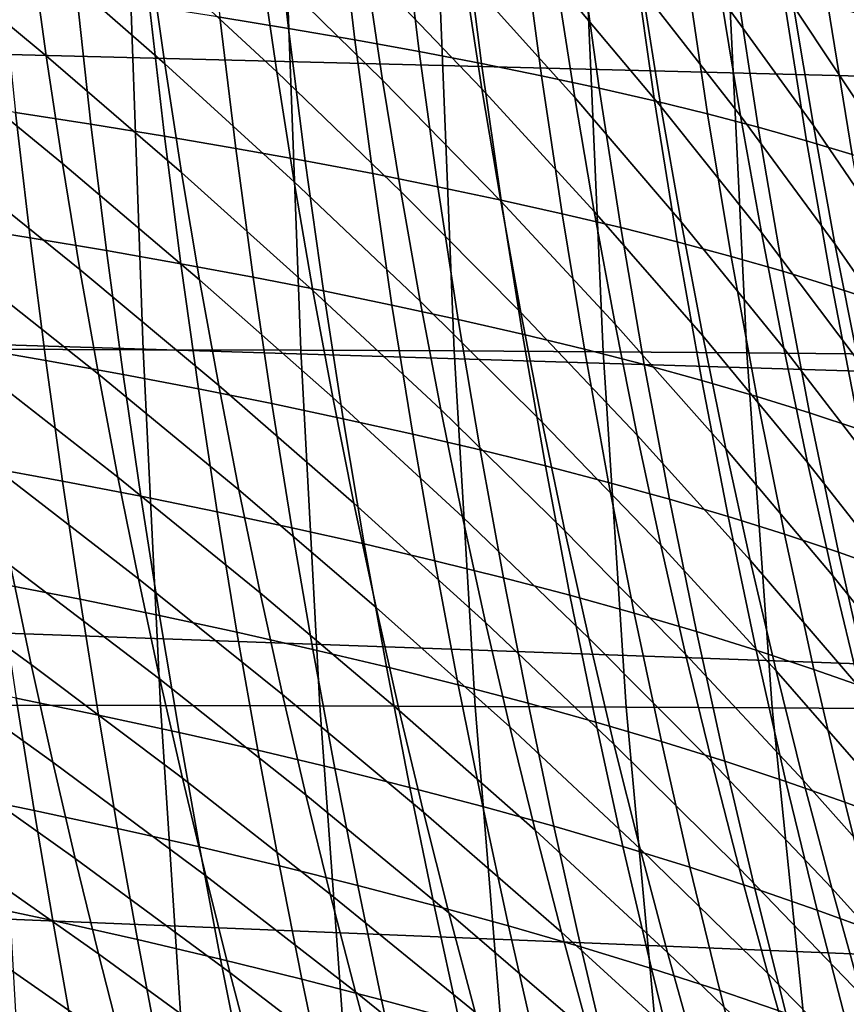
# Model space of a CAD drawing. Header units: metres. Extents: x -248 to 28, y -28 to 28.
# Tile 269 of 507: x -31.34 to -28.33, y -8.29 to -4.7. Entities that reach past the tile are written whole.
import ezdxf

# ---------------------------------------------------------------- set-up
doc = ezdxf.new("R2010")
doc.units = ezdxf.units.M
doc.layers.add('solid_10_061_053_XXX', color=7, linetype='CONTINUOUS')

msp = doc.modelspace()

# ---------------------------------------------------------------- linework, layer by layer
at = {"layer": 'solid_10_061_053_XXX'}
for points in [[(-24.452974, -4.998892, 165.034363), (-24.409779, -3.89641, 165.207535), (-31.822689, -3.74835, 167.085587), (-31.86191, -4.810097, 166.928162)], [(-28.071012, -4.7083, 35.4632), (-28.353449, -4.231978, 36.526531), (-28.415289, -3.782995, 36.403141), (-28.141594, -4.258138, 35.329979)], [(-31.246887, -4.827983, 47.34906), (-31.753841, -4.405581, 48.32378), (-31.802439, -4.004968, 48.180119), (-31.301739, -4.429782, 47.196278)], [(-30.815363, -4.856771, 46.210571), (-31.301739, -4.429782, 47.196278), (-31.352112, -4.025466, 47.052876), (-30.872219, -4.454545, 46.057991)], [(-30.406685, -4.886312, 45.061966), (-30.872219, -4.454545, 46.057991), (-30.924429, -4.04638, 45.914986), (-30.465611, -4.479897, 44.909718)], [(-30.021154, -4.916645, 43.904057), (-30.465611, -4.479897, 44.909718), (-30.519714, -4.067732, 44.76725), (-30.082212, -4.505869, 43.752277)], [(-29.659081, -4.947804, 42.737667), (-30.082212, -4.505869, 43.752277), (-30.138264, -4.08955, 43.610485), (-29.72233, -4.532492, 42.586487)], [(-29.320766, -4.979826, 41.56361), (-29.72233, -4.532492, 42.586487), (-29.780369, -4.111859, 42.445511), (-29.386259, -4.559798, 41.41317)], [(-29.006523, -5.012749, 40.382706), (-29.386259, -4.559798, 41.41317), (-29.446325, -4.134688, 41.273148), (-29.074301, -4.587818, 40.233147)], [(-28.716606, -5.046618, 39.195793), (-29.074301, -4.587818, 40.233147), (-29.136427, -4.158062, 40.094215), (-28.786713, -4.616595, 39.047245)], [(-28.451122, -5.081525, 38.003754), (-28.786713, -4.616595, 39.047245), (-28.850925, -4.18202, 38.909542), (-28.523592, -4.646208, 37.856354)], [(-30.364136, -4.727685, 111.520363), (-30.419573, -4.236208, 111.598473), (-30.666363, -4.200022, 111.358063), (-30.613922, -4.686827, 111.280716)], [(-28.210138, -5.117565, 36.807491), (-28.523592, -4.646208, 37.856354), (-28.589912, -4.206632, 37.720016), (-28.285004, -4.676747, 36.661373)], [(-27.993729, -5.154837, 35.607906), (-28.285004, -4.676747, 36.661373), (-28.353449, -4.231978, 36.526531), (-28.071012, -4.7083, 35.4632)], [(-30.121904, -4.769442, 111.767235), (-30.180401, -4.27317, 111.846062), (-30.419573, -4.236208, 111.598473), (-30.364136, -4.727685, 111.520363)], [(-29.88739, -4.812107, 112.021172), (-29.949007, -4.310915, 112.10067), (-30.180401, -4.27317, 111.846062), (-30.121904, -4.769442, 111.767235)], [(-29.660763, -4.855693, 112.282013), (-29.725552, -4.349455, 112.362144), (-29.949007, -4.310915, 112.10067), (-29.88739, -4.812107, 112.021172)], [(-29.442184, -4.90021, 112.549614), (-29.510195, -4.388798, 112.630318), (-29.725552, -4.349455, 112.362144), (-29.660763, -4.855693, 112.282013)], [(-31.187731, -5.220309, 47.511147), (-31.700918, -4.799919, 48.476624), (-31.753841, -4.405581, 48.32378), (-31.246887, -4.827983, 47.34906)], [(-29.231833, -4.94567, 112.823784), (-29.303112, -4.428953, 112.905006), (-29.510195, -4.388798, 112.630318), (-29.442184, -4.90021, 112.549614)], [(-30.754034, -5.253282, 46.372677), (-31.246887, -4.827983, 47.34906), (-31.301739, -4.429782, 47.196278), (-30.815363, -4.856771, 46.210571)], [(-29.029888, -4.992082, 113.104317), (-29.104475, -4.469929, 113.186005), (-29.303112, -4.428953, 112.905006), (-29.231833, -4.94567, 112.823784)], [(-30.343103, -5.287189, 45.223957), (-30.815363, -4.856771, 46.210571), (-30.872219, -4.454545, 46.057991), (-30.406685, -4.886312, 45.061966)], [(-29.955246, -5.322073, 44.065804), (-30.406685, -4.886312, 45.061966), (-30.465611, -4.479897, 44.909718), (-30.021154, -4.916645, 43.904057)], [(-28.836535, -5.039456, 113.391014), (-28.914463, -4.511734, 113.473114), (-29.104475, -4.469929, 113.186005), (-29.029888, -4.992082, 113.104317)], [(-29.590773, -5.357975, 42.899033), (-30.021154, -4.916645, 43.904057), (-30.082212, -4.505869, 43.752277), (-29.659081, -4.947804, 42.737667)], [(-28.651955, -5.087803, 113.68367), (-28.733252, -4.554378, 113.766129), (-28.914463, -4.511734, 113.473114), (-28.836535, -5.039456, 113.391014)], [(-29.249998, -5.394937, 41.724464), (-29.659081, -4.947804, 42.737667), (-29.72233, -4.532492, 42.586487), (-29.320766, -4.979826, 41.56361)], [(-28.47633, -5.137133, 113.982079), (-28.561018, -4.597867, 114.06485), (-28.733252, -4.554378, 113.766129), (-28.651955, -5.087803, 113.68367)], [(-31.083921, -5.077011, 110.740623), (-31.135504, -4.607758, 110.823708), (-31.406969, -4.569525, 110.606659), (-31.358456, -5.034482, 110.524506)], [(-28.933229, -5.432998, 40.542915), (-29.320766, -4.979826, 41.56361), (-29.386259, -4.559798, 41.41317), (-29.006523, -5.012749, 40.382706)], [(-28.640734, -5.472215, 39.355217), (-29.006523, -5.012749, 40.382706), (-29.074301, -4.587818, 40.233147), (-28.716606, -5.046618, 39.195793)], [(-31.480844, -5.897542, 159.559921), (-31.525475, -4.594477, 159.408417), (-30.939587, -4.595947, 159.181503), (-30.893332, -5.898965, 159.335663)], [(-30.816372, -5.120525, 110.964455), (-30.871101, -4.646855, 111.048447), (-31.135504, -4.607758, 110.823708), (-31.083921, -5.077011, 110.740623)], [(-30.893332, -5.898965, 159.335663), (-30.939587, -4.595947, 159.181503), (-30.367815, -4.598016, 158.920425), (-30.319027, -5.900916, 159.07843)], [(-30.319027, -5.900916, 159.07843), (-30.367815, -4.598016, 158.920425), (-29.812136, -4.600684, 158.625885), (-29.759747, -5.903423, 158.788712)], [(-29.759747, -5.903423, 158.788712), (-29.812136, -4.600684, 158.625885), (-29.274504, -4.603952, 158.298691), (-29.217323, -5.906518, 158.467133)], [(-29.217323, -5.906518, 158.467133), (-29.274504, -4.603952, 158.298691), (-28.756855, -4.607821, 157.939804), (-28.693598, -5.910231, 158.11441)], [(-28.372622, -5.512683, 38.162262), (-28.716606, -5.046618, 39.195793), (-28.786713, -4.616595, 39.047245), (-28.451122, -5.081525, 38.003754)], [(-28.693598, -5.910231, 158.11441), (-28.756855, -4.607821, 157.939804), (-28.261093, -4.612292, 157.550262), (-28.190409, -5.91459, 157.731384)], [(-28.309841, -5.187455, 114.286041), (-28.39794, -4.642213, 114.369072), (-28.561018, -4.597867, 114.06485), (-28.47633, -5.137133, 113.982079)], [(-30.555975, -5.16504, 111.195854), (-30.613922, -4.686827, 111.280716), (-30.871101, -4.646855, 111.048447), (-30.816372, -5.120525, 110.964455)], [(-28.128963, -5.554511, 36.964951), (-28.451122, -5.081525, 38.003754), (-28.523592, -4.646208, 37.856354), (-28.210138, -5.117565, 36.807491)], [(-28.152676, -5.23878, 114.595352), (-28.244194, -4.687421, 114.678581), (-28.39794, -4.642213, 114.369072), (-28.309841, -5.187455, 114.286041)], [(-30.3029, -5.210567, 111.434669), (-30.364136, -4.727685, 111.520363), (-30.613922, -4.686827, 111.280716), (-30.555975, -5.16504, 111.195854)], [(-30.057316, -5.257119, 111.68074), (-30.121904, -4.769442, 111.767235), (-30.364136, -4.727685, 111.520363), (-30.3029, -5.210567, 111.434669)], [(-29.819387, -5.30471, 111.933922), (-29.88739, -4.812107, 112.021172), (-30.121904, -4.769442, 111.767235), (-30.057316, -5.257119, 111.68074)], [(-31.124418, -5.606941, 47.682549), (-31.643848, -5.188234, 48.638573), (-31.700918, -4.799919, 48.476624), (-31.187731, -5.220309, 47.511147)], [(-24.506784, -6.093413, 164.818619), (-24.452974, -4.998892, 165.034363), (-31.86191, -4.810097, 166.928162), (-31.910767, -5.865025, 166.73204)], [(-30.688379, -5.644251, 46.544315), (-31.187731, -5.220309, 47.511147), (-31.246887, -4.827983, 47.34906), (-30.754034, -5.253282, 46.372677)], [(-29.589285, -5.353354, 112.194061), (-29.660763, -4.855693, 112.282013), (-29.88739, -4.812107, 112.021172), (-29.819387, -5.30471, 111.933922)], [(-30.275009, -5.68269, 45.39571), (-30.754034, -5.253282, 46.372677), (-30.815363, -4.856771, 46.210571), (-30.343103, -5.287189, 45.223957)], [(-29.36718, -5.403062, 112.461006), (-29.442184, -4.90021, 112.549614), (-29.660763, -4.855693, 112.282013), (-29.589285, -5.353354, 112.194061)], [(-29.884626, -5.722304, 44.237545), (-30.343103, -5.287189, 45.223957), (-30.406685, -4.886312, 45.061966), (-29.955246, -5.322073, 44.065804)], [(-29.517542, -5.763141, 43.070637), (-29.955246, -5.322073, 44.065804), (-30.021154, -4.916645, 43.904057), (-29.590773, -5.357975, 42.899033)], [(-29.15325, -5.453847, 112.734566), (-29.231833, -4.94567, 112.823784), (-29.442184, -4.90021, 112.549614), (-29.36718, -5.403062, 112.461006)], [(-29.174076, -5.805247, 41.895794), (-29.590773, -5.357975, 42.899033), (-29.659081, -4.947804, 42.737667), (-29.249998, -5.394937, 41.724464)], [(-28.947681, -5.505723, 113.014549), (-29.029888, -4.992082, 113.104317), (-29.231833, -4.94567, 112.823784), (-29.15325, -5.453847, 112.734566)], [(-28.854542, -5.84867, 40.71384), (-29.249998, -5.394937, 41.724464), (-29.320766, -4.979826, 41.56361), (-28.933229, -5.432998, 40.542915)], [(-31.305592, -5.490884, 110.435135), (-31.358456, -5.034482, 110.524506), (-31.639816, -4.992926, 110.316261), (-31.590212, -5.445184, 110.227921)], [(-28.750666, -5.558698, 113.300735), (-28.836535, -5.039456, 113.391014), (-29.029888, -4.992082, 113.104317), (-28.947681, -5.505723, 113.014549)], [(-28.559212, -5.89347, 39.525604), (-28.933229, -5.432998, 40.542915), (-29.006523, -5.012749, 40.382706), (-28.640734, -5.472215, 39.355217)], [(-31.027719, -5.53768, 110.650261), (-31.083921, -5.077011, 110.740623), (-31.358456, -5.034482, 110.524506), (-31.305592, -5.490884, 110.435135)], [(-28.562387, -5.612787, 113.592941), (-28.651955, -5.087803, 113.68367), (-28.836535, -5.039456, 113.391014), (-28.750666, -5.558698, 113.300735)], [(-28.288197, -5.939752, 38.331974), (-28.640734, -5.472215, 39.355217), (-28.716606, -5.046618, 39.195793), (-28.372622, -5.512683, 38.162262)], [(-30.756752, -5.585588, 110.873116), (-30.816372, -5.120525, 110.964455), (-31.083921, -5.077011, 110.740623), (-31.027719, -5.53768, 110.650261)], [(-28.383038, -5.668, 113.890945), (-28.47633, -5.137133, 113.982079), (-28.651955, -5.087803, 113.68367), (-28.562387, -5.612787, 113.592941)], [(-28.041576, -5.987632, 37.133858), (-28.372622, -5.512683, 38.162262), (-28.451122, -5.081525, 38.003754), (-28.128963, -5.554511, 36.964951)], [(-30.492863, -5.634625, 111.103577), (-30.555975, -5.16504, 111.195854), (-30.816372, -5.120525, 110.964455), (-30.756752, -5.585588, 110.873116)], [(-30.236221, -5.684804, 111.341469), (-30.3029, -5.210567, 111.434669), (-30.555975, -5.16504, 111.195854), (-30.492863, -5.634625, 111.103577)], [(-28.212801, -5.72435, 114.19455), (-28.309841, -5.187455, 114.286041), (-28.47633, -5.137133, 113.982079), (-28.383038, -5.668, 113.890945)], [(-31.057104, -5.988063, 47.863255), (-31.582783, -5.570719, 48.809608), (-31.643848, -5.188234, 48.638573), (-31.124418, -5.606941, 47.682549)], [(-30.618544, -6.02985, 46.725498), (-31.124418, -5.606941, 47.682549), (-31.187731, -5.220309, 47.511147), (-30.688379, -5.644251, 46.544315)], [(-29.987, -5.736142, 111.58667), (-30.057316, -5.257119, 111.68074), (-30.3029, -5.210567, 111.434669), (-30.236221, -5.684804, 111.341469)], [(-30.202547, -6.072973, 45.577248), (-30.688379, -5.644251, 46.544315), (-30.754034, -5.253282, 46.372677), (-30.275009, -5.68269, 45.39571)], [(-29.745371, -5.788653, 111.83902), (-29.819387, -5.30471, 111.933922), (-30.057316, -5.257119, 111.68074), (-29.987, -5.736142, 111.58667)], [(-29.809433, -6.117484, 44.419315), (-30.275009, -5.68269, 45.39571), (-30.343103, -5.287189, 45.223957), (-29.884626, -5.722304, 44.237545)], [(-29.511503, -5.842351, 112.098366), (-29.589285, -5.353354, 112.194061), (-29.819387, -5.30471, 111.933922), (-29.745371, -5.788653, 111.83902)], [(-29.439522, -6.163435, 43.25251), (-29.884626, -5.722304, 44.237545), (-29.955246, -5.322073, 44.065804), (-29.517542, -5.763141, 43.070637)], [(-29.093132, -6.210878, 42.077652), (-29.517542, -5.763141, 43.070637), (-29.590773, -5.357975, 42.899033), (-29.174076, -5.805247, 41.895794)], [(-29.285574, -5.897254, 112.364563), (-29.36718, -5.403062, 112.461006), (-29.589285, -5.353354, 112.194061), (-29.511503, -5.842351, 112.098366)], [(-29.067762, -5.953373, 112.637428), (-29.15325, -5.453847, 112.734566), (-29.36718, -5.403062, 112.461006), (-29.285574, -5.897254, 112.364563)], [(-28.770584, -6.259868, 40.89555), (-29.174076, -5.805247, 41.895794), (-29.249998, -5.394937, 41.724464), (-28.854542, -5.84867, 40.71384)], [(-31.248686, -5.938723, 110.338661), (-31.305592, -5.490884, 110.435135), (-31.590212, -5.445184, 110.227921), (-31.536819, -5.888921, 110.13253)], [(-28.858265, -6.010724, 112.916756), (-28.947681, -5.505723, 113.014549), (-29.15325, -5.453847, 112.734566), (-29.067762, -5.953373, 112.637428)], [(-28.472153, -6.310469, 39.707031), (-28.854542, -5.84867, 40.71384), (-28.933229, -5.432998, 40.542915), (-28.559212, -5.89347, 39.525604)], [(-30.967218, -5.989748, 110.552711), (-31.027719, -5.53768, 110.650261), (-31.305592, -5.490884, 110.435135), (-31.248686, -5.938723, 110.338661)], [(-28.197954, -6.362797, 38.512989), (-28.559212, -5.89347, 39.525604), (-28.640734, -5.472215, 39.355217), (-28.288197, -5.939752, 38.331974)], [(-28.657274, -6.069318, 113.202347), (-28.750666, -5.558698, 113.300735), (-28.947681, -5.505723, 113.014549), (-28.858265, -6.010724, 112.916756)], [(-27.948072, -6.416976, 37.314327), (-28.288197, -5.939752, 38.331974), (-28.372622, -5.512683, 38.162262), (-28.041576, -5.987632, 37.133858)], [(-30.692575, -6.042017, 110.774521), (-30.756752, -5.585588, 110.873116), (-31.027719, -5.53768, 110.650261), (-30.967218, -5.989748, 110.552711)], [(-28.464981, -6.129171, 113.493996), (-28.562387, -5.612787, 113.592941), (-28.750666, -5.558698, 113.300735), (-28.657274, -6.069318, 113.202347)], [(-30.985933, -6.363856, 48.053265), (-31.517876, -5.947563, 48.989723), (-31.582783, -5.570719, 48.809608), (-31.057104, -5.988063, 47.863255)], [(-30.424929, -6.095546, 111.00396), (-30.492863, -5.634625, 111.103577), (-30.756752, -5.585588, 110.873116), (-30.692575, -6.042017, 110.774521)], [(-30.544676, -6.410252, 46.916229), (-31.057104, -5.988063, 47.863255), (-31.124418, -5.606941, 47.682549), (-30.618544, -6.02985, 46.725498)], [(-30.164454, -6.150351, 111.240868), (-30.236221, -5.684804, 111.341469), (-30.492863, -5.634625, 111.103577), (-30.424929, -6.095546, 111.00396)], [(-28.281578, -6.190296, 113.791489), (-28.383038, -5.668, 113.890945), (-28.562387, -5.612787, 113.592941), (-28.464981, -6.129171, 113.493996)], [(-30.12586, -6.458201, 45.768585), (-30.618544, -6.02985, 46.725498), (-30.688379, -5.644251, 46.544315), (-30.202547, -6.072973, 45.577248)], [(-28.10726, -6.252705, 114.094635), (-28.212801, -5.72435, 114.19455), (-28.383038, -5.668, 113.890945), (-28.281578, -6.190296, 113.791489)], [(-29.729807, -6.507761, 44.611141), (-30.202547, -6.072973, 45.577248), (-30.275009, -5.68269, 45.39571), (-29.809433, -6.117484, 44.419315)], [(-29.911325, -6.20645, 111.485107), (-29.987, -5.736142, 111.58667), (-30.236221, -5.684804, 111.341469), (-30.164454, -6.150351, 111.240868)], [(-29.665718, -6.263861, 111.736534), (-29.745371, -5.788653, 111.83902), (-29.987, -5.736142, 111.58667), (-29.911325, -6.20645, 111.485107)], [(-29.356844, -6.558991, 43.444706), (-29.809433, -6.117484, 44.419315), (-29.884626, -5.722304, 44.237545), (-29.439522, -6.163435, 43.25251)], [(-29.007292, -6.61195, 42.270096), (-29.439522, -6.163435, 43.25251), (-29.517542, -5.763141, 43.070637), (-29.093132, -6.210878, 42.077652)], [(-29.427807, -6.3226, 111.994995), (-29.511503, -5.842351, 112.098366), (-29.745371, -5.788653, 111.83902), (-29.665718, -6.263861, 111.736534)], [(-28.681475, -6.666695, 41.088112), (-29.093132, -6.210878, 42.077652), (-29.174076, -5.805247, 41.895794), (-28.770584, -6.259868, 40.89555)], [(-29.197767, -6.382684, 112.260361), (-29.285574, -5.897254, 112.364563), (-29.511503, -5.842351, 112.098366), (-29.427807, -6.3226, 111.994995)], [(-28.379671, -6.7233, 39.899582), (-28.770584, -6.259868, 40.89555), (-28.854542, -5.84867, 40.71384), (-28.472153, -6.310469, 39.707031)], [(-24.571123, -7.178293, 164.560608), (-24.506784, -6.093413, 164.818619), (-31.910767, -5.865025, 166.73204), (-31.969189, -6.911704, 166.497452)], [(-31.188047, -6.377994, 110.235168), (-31.248686, -5.938723, 110.338661), (-31.536819, -5.888921, 110.13253), (-31.479933, -6.32414, 110.030205)], [(-31.422335, -7.195229, 159.747955), (-31.480844, -5.897542, 159.559921), (-30.893332, -5.898965, 159.335663), (-30.830153, -7.196324, 159.525543)], [(-30.830153, -7.196324, 159.525543), (-30.893332, -5.898965, 159.335663), (-30.319027, -5.900916, 159.07843), (-30.250265, -7.197741, 159.271255)], [(-30.250265, -7.197741, 159.271255), (-30.319027, -5.900916, 159.07843), (-29.759747, -5.903423, 158.788712), (-29.684336, -7.199552, 158.985382)], [(-29.684336, -7.199552, 158.985382), (-29.759747, -5.903423, 158.788712), (-29.217323, -5.906518, 158.467133), (-29.134069, -7.201833, 158.668289)], [(-28.975788, -6.44413, 112.532433), (-29.067762, -5.953373, 112.637428), (-29.285574, -5.897254, 112.364563), (-29.197767, -6.382684, 112.260361)], [(-29.134069, -7.201833, 158.668289), (-29.217323, -5.906518, 158.467133), (-28.693598, -5.910231, 158.11441), (-28.601219, -7.204657, 158.320496)], [(-28.601219, -7.204657, 158.320496), (-28.693598, -5.910231, 158.11441), (-28.190409, -5.91459, 157.731384), (-28.087568, -7.208097, 157.942596)], [(-28.102001, -6.781888, 38.705399), (-28.472153, -6.310469, 39.707031), (-28.559212, -5.89347, 39.525604), (-28.197954, -6.362797, 38.512989)], [(-30.911062, -6.734502, 48.252579), (-31.449282, -6.31896, 49.178905), (-31.517876, -5.947563, 48.989723), (-30.985933, -6.363856, 48.053265)], [(-30.902739, -6.433202, 110.448074), (-30.967218, -5.989748, 110.552711), (-31.248686, -5.938723, 110.338661), (-31.188047, -6.377994, 110.235168)], [(-28.762066, -6.506952, 112.81102), (-28.858265, -6.010724, 112.916756), (-29.067762, -5.953373, 112.637428), (-28.975788, -6.44413, 112.532433)], [(-30.466923, -6.785628, 47.11652), (-30.985933, -6.363856, 48.053265), (-31.057104, -5.988063, 47.863255), (-30.544676, -6.410252, 46.916229)], [(-30.62417, -6.489786, 110.668762), (-30.692575, -6.042017, 110.774521), (-30.967218, -5.989748, 110.552711), (-30.902739, -6.433202, 110.448074)], [(-30.045088, -6.838534, 45.969742), (-30.544676, -6.410252, 46.916229), (-30.618544, -6.02985, 46.725498), (-30.12586, -6.458201, 45.768585)], [(-28.556797, -6.571167, 113.095901), (-28.657274, -6.069318, 113.202347), (-28.858265, -6.010724, 112.916756), (-28.762066, -6.506952, 112.81102)], [(-30.352516, -6.547765, 110.897087), (-30.424929, -6.095546, 111.00396), (-30.692575, -6.042017, 110.774521), (-30.62417, -6.489786, 110.668762)], [(-30.087954, -6.607158, 111.132927), (-30.164454, -6.150351, 111.240868), (-30.424929, -6.095546, 111.00396), (-30.352516, -6.547765, 110.897087)], [(-29.645885, -6.893285, 44.813057), (-30.12586, -6.458201, 45.768585), (-30.202547, -6.072973, 45.577248), (-29.729807, -6.507761, 44.611141)], [(-28.360178, -6.636788, 113.386887), (-28.464981, -6.129171, 113.493996), (-28.657274, -6.069318, 113.202347), (-28.556797, -6.571167, 113.095901)], [(-29.269642, -6.949946, 43.647266), (-29.729807, -6.507761, 44.611141), (-29.809433, -6.117484, 44.419315), (-29.356844, -6.558991, 43.444706)], [(-28.172409, -6.703834, 113.683769), (-28.281578, -6.190296, 113.791489), (-28.464981, -6.129171, 113.493996), (-28.360178, -6.636788, 113.386887)], [(-29.83066, -6.667984, 111.376122), (-29.911325, -6.20645, 111.485107), (-30.164454, -6.150351, 111.240868), (-30.087954, -6.607158, 111.132927)], [(-28.916683, -7.008581, 42.473175), (-29.356844, -6.558991, 43.444706), (-29.439522, -6.163435, 43.25251), (-29.007292, -6.61195, 42.270096)], [(-29.580812, -6.730262, 111.626541), (-29.665718, -6.263861, 111.736534), (-29.911325, -6.20645, 111.485107), (-29.83066, -6.667984, 111.376122)], [(-28.587336, -7.069255, 41.291592), (-29.007292, -6.61195, 42.270096), (-29.093132, -6.210878, 42.077652), (-28.681475, -6.666695, 41.088112)], [(-31.30164, -7.04617, 49.584419), (-31.864708, -6.637385, 50.489517), (-31.934235, -6.275537, 50.292458), (-31.377151, -6.685098, 49.37714)], [(-29.338589, -6.794011, 111.884033), (-29.427807, -6.3226, 111.994995), (-29.665718, -6.263861, 111.736534), (-29.580812, -6.730262, 111.626541)], [(-28.281879, -7.132047, 40.10334), (-28.681475, -6.666695, 41.088112), (-28.770584, -6.259868, 40.89555), (-28.379671, -6.7233, 39.899582)], [(-28.000441, -7.19709, 38.909302), (-28.379671, -6.7233, 39.899582), (-28.472153, -6.310469, 39.707031), (-28.102001, -6.781888, 38.705399)], [(-31.12398, -6.808691, 110.124748), (-31.188047, -6.377994, 110.235168), (-31.479933, -6.32414, 110.030205), (-31.419847, -6.750844, 109.921021)], [(-30.832636, -7.100183, 48.461197), (-31.377151, -6.685098, 49.37714), (-31.449282, -6.31896, 49.178905), (-30.911062, -6.734502, 48.252579)], [(-29.104166, -6.859251, 112.14846), (-29.197767, -6.382684, 112.260361), (-29.427807, -6.3226, 111.994995), (-29.338589, -6.794011, 111.884033)], [(-30.8346, -6.868025, 110.336426), (-30.902739, -6.433202, 110.448074), (-31.188047, -6.377994, 110.235168), (-31.12398, -6.808691, 110.124748)], [(-30.385429, -7.156148, 47.326378), (-30.911062, -6.734502, 48.252579), (-30.985933, -6.363856, 48.053265), (-30.466923, -6.785628, 47.11652)], [(-28.877737, -6.926001, 112.41964), (-28.975788, -6.44413, 112.532433), (-29.197767, -6.382684, 112.260361), (-29.104166, -6.859251, 112.14846)], [(-29.960377, -7.214131, 46.180744), (-30.466923, -6.785628, 47.11652), (-30.544676, -6.410252, 46.916229), (-30.045088, -6.838534, 45.969742)], [(-30.55187, -6.92887, 110.555908), (-30.62417, -6.489786, 110.668762), (-30.902739, -6.433202, 110.448074), (-30.8346, -6.868025, 110.336426)], [(-29.557808, -7.274202, 45.025093), (-30.045088, -6.838534, 45.969742), (-30.12586, -6.458201, 45.768585), (-29.645885, -6.893285, 44.813057)], [(-28.659504, -6.994276, 112.697372), (-28.762066, -6.506952, 112.81102), (-28.975788, -6.44413, 112.532433), (-28.877737, -6.926001, 112.41964)], [(-30.275969, -6.991246, 110.783058), (-30.352516, -6.547765, 110.897087), (-30.62417, -6.489786, 110.668762), (-30.55187, -6.92887, 110.555908)], [(-29.178051, -7.336432, 43.860229), (-29.645885, -6.893285, 44.813057), (-29.729807, -6.507761, 44.611141), (-29.269642, -6.949946, 43.647266)], [(-28.449667, -7.064094, 112.981453), (-28.556797, -6.571167, 113.095901), (-28.762066, -6.506952, 112.81102), (-28.659504, -6.994276, 112.697372)], [(-30.007076, -7.055176, 111.017731), (-30.087954, -6.607158, 111.132927), (-30.352516, -6.547765, 110.897087), (-30.275969, -6.991246, 110.783058)], [(-28.821436, -7.400891, 42.686954), (-29.269642, -6.949946, 43.647266), (-29.356844, -6.558991, 43.444706), (-28.916683, -7.008581, 42.473175)], [(-28.248428, -7.135473, 113.271667), (-28.360178, -6.636788, 113.386887), (-28.556797, -6.571167, 113.095901), (-28.449667, -7.064094, 112.981453)], [(-31.222898, -7.402367, 49.800732), (-31.791954, -6.994073, 50.69537), (-31.864708, -6.637385, 50.489517), (-31.30164, -7.04617, 49.584419)], [(-29.745369, -7.12068, 111.259796), (-29.83066, -6.667984, 111.376122), (-30.087954, -6.607158, 111.132927), (-30.007076, -7.055176, 111.017731)], [(-28.488289, -7.467651, 41.506065), (-28.916683, -7.008581, 42.473175), (-29.007292, -6.61195, 42.270096), (-28.587336, -7.069255, 41.291592)], [(-28.055986, -7.208429, 113.567818), (-28.172409, -6.703834, 113.683769), (-28.360178, -6.636788, 113.386887), (-28.248428, -7.135473, 113.271667)], [(-29.49103, -7.18778, 111.509109), (-29.580812, -6.730262, 111.626541), (-29.83066, -6.667984, 111.376122), (-29.745369, -7.12068, 111.259796)], [(-28.178894, -7.536798, 40.318382), (-28.587336, -7.069255, 41.291592), (-28.681475, -6.666695, 41.088112), (-28.281879, -7.132047, 40.10334)], [(-30.750807, -7.461082, 48.679115), (-31.30164, -7.04617, 49.584419), (-31.377151, -6.685098, 49.37714), (-30.832636, -7.100183, 48.461197)], [(-30.300344, -7.521987, 47.545815), (-30.832636, -7.100183, 48.461197), (-30.911062, -6.734502, 48.252579), (-30.385429, -7.156148, 47.326378)], [(-29.244236, -7.256498, 111.765533), (-29.338589, -6.794011, 111.884033), (-29.580812, -6.730262, 111.626541), (-29.49103, -7.18778, 111.509109)], [(-27.893383, -7.608472, 39.124794), (-28.281879, -7.132047, 40.10334), (-28.379671, -6.7233, 39.899582), (-28.000441, -7.19709, 38.909302)], [(-31.056791, -7.230809, 110.0075), (-31.12398, -6.808691, 110.124748), (-31.419847, -6.750844, 109.921021), (-31.356857, -7.169038, 109.805084)], [(-30.763121, -7.294201, 110.217873), (-30.8346, -6.868025, 110.336426), (-31.12398, -6.808691, 110.124748), (-31.056791, -7.230809, 110.0075)], [(-29.87187, -7.585155, 46.401608), (-30.385429, -7.156148, 47.326378), (-30.466923, -6.785628, 47.11652), (-29.960377, -7.214131, 46.180744)], [(-29.005171, -7.326854, 112.028931), (-29.104166, -6.859251, 112.14846), (-29.338589, -6.794011, 111.884033), (-29.244236, -7.256498, 111.765533)], [(-29.465712, -7.650661, 45.247284), (-29.960377, -7.214131, 46.180744), (-30.045088, -6.838534, 45.969742), (-29.557808, -7.274202, 45.025093)], [(-30.476007, -7.359241, 110.436066), (-30.55187, -6.92887, 110.555908), (-30.8346, -6.868025, 110.336426), (-30.763121, -7.294201, 110.217873)], [(-28.774025, -7.398868, 112.299118), (-28.877737, -6.926001, 112.41964), (-29.104166, -6.859251, 112.14846), (-29.005171, -7.326854, 112.028931)], [(-24.645905, -8.251852, 164.260605), (-24.571123, -7.178293, 164.560608), (-31.969189, -6.911704, 166.497452), (-32.037102, -7.948704, 166.224594)], [(-29.082203, -7.718584, 44.083645), (-29.557808, -7.274202, 45.025093), (-29.645885, -6.893285, 44.813057), (-29.178051, -7.336432, 43.860229)], [(-28.551008, -7.472561, 112.57589), (-28.659504, -6.994276, 112.697372), (-28.877737, -6.926001, 112.41964), (-28.774025, -7.398868, 112.299118)], [(-30.195633, -7.425951, 110.661949), (-30.275969, -6.991246, 110.783058), (-30.55187, -6.92887, 110.555908), (-30.476007, -7.359241, 110.436066)], [(-28.721674, -7.789, 42.91148), (-29.178051, -7.336432, 43.860229), (-29.269642, -6.949946, 43.647266), (-28.821436, -7.400891, 42.686954)], [(-31.141083, -7.753879, 50.026062), (-31.716131, -7.345801, 50.909992), (-31.791954, -6.994073, 50.69537), (-31.222898, -7.402367, 49.800732)], [(-29.922176, -7.494356, 110.89537), (-30.007076, -7.055176, 111.017731), (-30.275969, -6.991246, 110.783058), (-30.195633, -7.425951, 110.661949)], [(-28.336323, -7.547951, 112.859047), (-28.449667, -7.064094, 112.981453), (-28.659504, -6.994276, 112.697372), (-28.551008, -7.472561, 112.57589)], [(-28.384455, -7.861987, 41.731594), (-28.821436, -7.400891, 42.686954), (-28.916683, -7.008581, 42.473175), (-28.488289, -7.467651, 41.506065)], [(-30.665728, -7.817379, 48.906334), (-31.222898, -7.402367, 49.800732), (-31.30164, -7.04617, 49.584419), (-30.750807, -7.461082, 48.679115)], [(-29.655823, -7.564479, 111.136208), (-29.745369, -7.12068, 111.259796), (-30.007076, -7.055176, 111.017731), (-29.922176, -7.494356, 110.89537)], [(-28.070829, -7.937638, 40.544792), (-28.488289, -7.467651, 41.506065), (-28.587336, -7.069255, 41.291592), (-28.178894, -7.536798, 40.318382)], [(-28.130175, -7.625057, 113.148376), (-28.248428, -7.135473, 113.271667), (-28.449667, -7.064094, 112.981453), (-28.336323, -7.547951, 112.859047)], [(-30.211815, -7.883315, 47.774841), (-30.750807, -7.461082, 48.679115), (-30.832636, -7.100183, 48.461197), (-30.300344, -7.521987, 47.545815)], [(-31.29126, -7.578724, 109.682487), (-31.356857, -7.169038, 109.805084), (-31.663185, -7.108863, 109.610771), (-31.601896, -7.514835, 109.489571)], [(-29.396751, -7.636343, 111.384323), (-29.49103, -7.18778, 111.509109), (-29.745369, -7.12068, 111.259796), (-29.655823, -7.564479, 111.136208)], [(-30.98679, -7.644341, 109.883507), (-31.056791, -7.230809, 110.0075), (-31.356857, -7.169038, 109.805084), (-31.29126, -7.578724, 109.682487)], [(-29.779709, -7.951764, 46.632355), (-30.300344, -7.521987, 47.545815), (-30.385429, -7.156148, 47.326378), (-29.87187, -7.585155, 46.401608)], [(-31.348068, -8.486368, 159.97168), (-31.422335, -7.195229, 159.747955), (-30.830153, -7.196324, 159.525543), (-30.746334, -8.486826, 159.749451)], [(-30.746334, -8.486826, 159.749451), (-30.830153, -7.196324, 159.525543), (-30.250265, -7.197741, 159.271255), (-30.156076, -8.487252, 159.49614)], [(-30.156076, -8.487252, 159.49614), (-30.250265, -7.197741, 159.271255), (-29.684336, -7.199552, 158.985382), (-29.578815, -8.487782, 159.211807)], [(-29.369736, -8.02281, 45.47966), (-29.87187, -7.585155, 46.401608), (-29.960377, -7.214131, 46.180744), (-29.465712, -7.650661, 45.247284)], [(-29.578815, -8.487782, 159.211807), (-29.684336, -7.199552, 158.985382), (-29.134069, -7.201833, 158.668289), (-29.016157, -8.488549, 158.896606)], [(-29.145144, -7.709971, 111.63958), (-29.244236, -7.256498, 111.765533), (-29.49103, -7.18778, 111.509109), (-29.396751, -7.636343, 111.384323)], [(-29.016157, -8.488549, 158.896606), (-29.134069, -7.201833, 158.668289), (-28.601219, -7.204657, 158.320496), (-28.469784, -8.48969, 158.550812)], [(-28.469784, -8.48969, 158.550812), (-28.601219, -7.204657, 158.320496), (-28.087568, -7.208097, 157.942596), (-27.941446, -8.491338, 158.174774)], [(-30.68862, -7.711715, 110.092499), (-30.763121, -7.294201, 110.217873), (-31.056791, -7.230809, 110.0075), (-30.98679, -7.644341, 109.883507)], [(-28.982233, -8.096537, 44.317551), (-29.465712, -7.650661, 45.247284), (-29.557808, -7.274202, 45.025093), (-29.082203, -7.718584, 44.083645)], [(-28.901182, -7.785389, 111.90184), (-29.005171, -7.326854, 112.028931), (-29.244236, -7.256498, 111.765533), (-29.145144, -7.709971, 111.63958)], [(-30.396914, -7.780874, 110.309319), (-30.476007, -7.359241, 110.436066), (-30.763121, -7.294201, 110.217873), (-30.68862, -7.711715, 110.092499)], [(-31.056343, -8.100899, 50.260403), (-31.637396, -7.692768, 51.133362), (-31.716131, -7.345801, 50.909992), (-31.141083, -7.753879, 50.026062)], [(-28.617527, -8.173027, 43.146816), (-29.082203, -7.718584, 44.083645), (-29.178051, -7.336432, 43.860229), (-28.721674, -7.789, 42.91148)], [(-28.665066, -7.862616, 112.170921), (-28.774025, -7.398868, 112.299118), (-29.005171, -7.326854, 112.028931), (-28.901182, -7.785389, 111.90184)], [(-30.111849, -7.851844, 110.533836), (-30.195633, -7.425951, 110.661949), (-30.476007, -7.359241, 110.436066), (-30.396914, -7.780874, 110.309319)], [(-30.577543, -8.169258, 49.142849), (-31.141083, -7.753879, 50.026062), (-31.222898, -7.402367, 49.800732), (-30.665728, -7.817379, 48.906334)], [(-29.833612, -7.924651, 110.765915), (-29.922176, -7.494356, 110.89537), (-30.195633, -7.425951, 110.661949), (-30.111849, -7.851844, 110.533836)], [(-28.275953, -8.252367, 41.96825), (-28.721674, -7.789, 42.91148), (-28.821436, -7.400891, 42.686954), (-28.384455, -7.861987, 41.731594)], [(-28.437, -7.941676, 112.446625), (-28.551008, -7.472561, 112.57589), (-28.774025, -7.398868, 112.299118), (-28.665066, -7.862616, 112.170921)], [(-30.119987, -8.240304, 48.013462), (-30.665728, -7.817379, 48.906334), (-30.750807, -7.461082, 48.679115), (-30.211815, -7.883315, 47.774841)], [(-29.562387, -7.999319, 111.005432), (-29.655823, -7.564479, 111.136208), (-29.922176, -7.494356, 110.89537), (-29.833612, -7.924651, 110.765915)], [(-28.217197, -8.022588, 112.728737), (-28.336323, -7.547951, 112.859047), (-28.551008, -7.472561, 112.57589), (-28.437, -7.941676, 112.446625)], [(-27.957796, -8.334654, 40.782654), (-28.384455, -7.861987, 41.731594), (-28.488289, -7.467651, 41.506065), (-28.070829, -7.937638, 40.544792)], [(-31.223349, -7.979906, 109.553329), (-31.29126, -7.578724, 109.682487), (-31.601896, -7.514835, 109.489571), (-31.538485, -7.912391, 109.361885)], [(-29.684036, -8.314119, 46.873001), (-30.211815, -7.883315, 47.774841), (-30.300344, -7.521987, 47.545815), (-29.779709, -7.951764, 46.632355)], [(-29.298355, -8.075875, 111.252251), (-29.396751, -7.636343, 111.384323), (-29.655823, -7.564479, 111.136208), (-29.562387, -7.999319, 111.005432)], [(-28.005863, -8.105374, 113.017067), (-28.130175, -7.625057, 113.148376), (-28.336323, -7.547951, 112.859047), (-28.217197, -8.022588, 112.728737)], [(-30.914284, -8.049282, 109.752876), (-30.98679, -7.644341, 109.883507), (-31.29126, -7.578724, 109.682487), (-31.223349, -7.979906, 109.553329)], [(-29.27002, -8.390797, 45.722252), (-29.779709, -7.951764, 46.632355), (-29.87187, -7.585155, 46.401608), (-29.369736, -8.02281, 45.47966)], [(-30.61142, -8.120551, 109.960388), (-30.68862, -7.711715, 110.092499), (-30.98679, -7.644341, 109.883507), (-30.914284, -8.049282, 109.752876)], [(-29.041698, -8.154346, 111.506233), (-29.145144, -7.709971, 111.63958), (-29.396751, -7.636343, 111.384323), (-29.298355, -8.075875, 111.252251)], [(-28.878271, -8.470424, 44.561993), (-29.369736, -8.02281, 45.47966), (-29.465712, -7.650661, 45.247284), (-28.982233, -8.096537, 44.317551)], [(-30.968794, -8.443623, 50.503799), (-31.555899, -8.035173, 51.365459), (-31.637396, -7.692768, 51.133362), (-31.056343, -8.100899, 50.260403)], [(-30.314919, -8.193744, 110.175743), (-30.396914, -7.780874, 110.309319), (-30.68862, -7.711715, 110.092499), (-30.61142, -8.120551, 109.960388)], [(-28.792603, -8.234755, 111.767242), (-28.901182, -7.785389, 111.90184), (-29.145144, -7.709971, 111.63958), (-29.041698, -8.154346, 111.506233)], [(-28.509123, -8.553093, 43.393017), (-28.982233, -8.096537, 44.317551), (-29.082203, -7.718584, 44.083645), (-28.617527, -8.173027, 43.146816)], [(-30.48637, -8.516907, 49.388729), (-31.056343, -8.100899, 50.260403), (-31.141083, -7.753879, 50.026062), (-30.577543, -8.169258, 49.142849)], [(-30.024963, -8.268888, 110.398811), (-30.111849, -7.851844, 110.533836), (-30.396914, -7.780874, 110.309319), (-30.314919, -8.193744, 110.175743)], [(-28.55127, -8.317127, 112.03511), (-28.665066, -7.862616, 112.170921), (-28.901182, -7.785389, 111.90184), (-28.792603, -8.234755, 111.767242)], [(-30.024971, -8.593131, 48.261757), (-30.577543, -8.169258, 49.142849), (-30.665728, -7.817379, 48.906334), (-30.119987, -8.240304, 48.013462)], [(-28.162907, -8.638893, 42.216099), (-28.617527, -8.173027, 43.146816), (-28.721674, -7.789, 42.91148), (-28.275953, -8.252367, 41.96825)], [(-29.741739, -8.34601, 110.629456), (-29.833612, -7.924651, 110.765915), (-30.111849, -7.851844, 110.533836), (-30.024963, -8.268888, 110.398811)], [(-29.584959, -8.672388, 47.123638), (-30.119987, -8.240304, 48.013462), (-30.211815, -7.883315, 47.774841), (-29.684036, -8.314119, 46.873001)], [(-28.317907, -8.401486, 112.309624), (-28.437, -7.941676, 112.446625), (-28.665066, -7.862616, 112.170921), (-28.55127, -8.317127, 112.03511)], [(-27.839912, -8.727932, 41.032051), (-28.275953, -8.252367, 41.96825), (-28.384455, -7.861987, 41.731594), (-27.957796, -8.334654, 40.782654)], [(-31.153419, -8.372586, 109.417702), (-31.223349, -7.979906, 109.553329), (-31.538485, -7.912391, 109.361885), (-31.473228, -8.301542, 109.227821)], [(-29.465429, -8.42514, 110.867546), (-29.562387, -7.999319, 111.005432), (-29.833612, -7.924651, 110.765915), (-29.741739, -8.34601, 110.629456)], [(-24.730995, -9.312403, 163.919098), (-24.645905, -8.251852, 164.260605), (-32.037102, -7.948704, 166.224594), (-32.114403, -8.974587, 165.913834)], [(-29.166666, -8.754773, 45.975159), (-29.684036, -8.314119, 46.873001), (-29.779709, -7.951764, 46.632355), (-29.27002, -8.390797, 45.722252)], [(-28.09273, -8.487856, 112.590591), (-28.217197, -8.022588, 112.728737), (-28.437, -7.941676, 112.446625), (-28.317907, -8.401486, 112.309624)], [(-30.839577, -8.445626, 109.615685), (-30.914284, -8.049282, 109.752876), (-31.223349, -7.979906, 109.553329), (-31.153419, -8.372586, 109.417702)], [(-29.19622, -8.506305, 111.112961), (-29.298355, -8.075875, 111.252251), (-29.562387, -7.999319, 111.005432), (-29.465429, -8.42514, 110.867546)], [(-30.878469, -8.782265, 50.756432), (-31.471758, -8.373222, 51.606323), (-31.555899, -8.035173, 51.365459), (-30.968794, -8.443623, 50.503799)], [(-28.77042, -8.840384, 44.817085), (-29.27002, -8.390797, 45.722252), (-29.369736, -8.02281, 45.47966), (-28.878271, -8.470424, 44.561993)], [(-30.531836, -8.520695, 109.82164), (-30.61142, -8.120551, 109.960388), (-30.914284, -8.049282, 109.752876), (-30.839577, -8.445626, 109.615685)], [(-28.934294, -8.589532, 111.365562), (-29.041698, -8.154346, 111.506233), (-29.298355, -8.075875, 111.252251), (-29.19622, -8.506305, 111.112961)], [(-30.392241, -8.860526, 49.644154), (-30.968794, -8.443623, 50.503799), (-31.056343, -8.100899, 50.260403), (-30.48637, -8.516907, 49.388729)], [(-28.396559, -8.929318, 43.6502), (-28.878271, -8.470424, 44.561993), (-28.982233, -8.096537, 44.317551), (-28.509123, -8.553093, 43.393017)], [(-30.230354, -8.597824, 110.035439), (-30.314919, -8.193744, 110.175743), (-30.61142, -8.120551, 109.960388), (-30.531836, -8.520695, 109.82164)], [(-29.926804, -8.941987, 48.519917), (-30.48637, -8.516907, 49.388729), (-30.577543, -8.169258, 49.142849), (-30.024971, -8.593131, 48.261757)], [(-28.679838, -8.67485, 111.625214), (-28.792603, -8.234755, 111.767242), (-29.041698, -8.154346, 111.506233), (-28.934294, -8.589532, 111.365562)], [(-28.045408, -9.021671, 42.475281), (-28.509123, -8.553093, 43.393017), (-28.617527, -8.173027, 43.146816), (-28.162907, -8.638893, 42.216099)], [(-29.935318, -8.677045, 110.256958), (-30.024963, -8.268888, 110.398811), (-30.314919, -8.193744, 110.175743), (-30.230354, -8.597824, 110.035439)], [(-29.482515, -9.026745, 47.384476), (-30.024971, -8.593131, 48.261757), (-30.119987, -8.240304, 48.013462), (-29.584959, -8.672388, 47.123638)], [(-28.433052, -8.762284, 111.891754), (-28.55127, -8.317127, 112.03511), (-28.792603, -8.234755, 111.767242), (-28.679838, -8.67485, 111.625214)], [(-29.646912, -8.758388, 110.486069), (-29.741739, -8.34601, 110.629456), (-30.024963, -8.268888, 110.398811), (-29.935318, -8.677045, 110.256958)]]:
    msp.add_3dface(points, dxfattribs=at)

doc.saveas('drawing.dxf')
